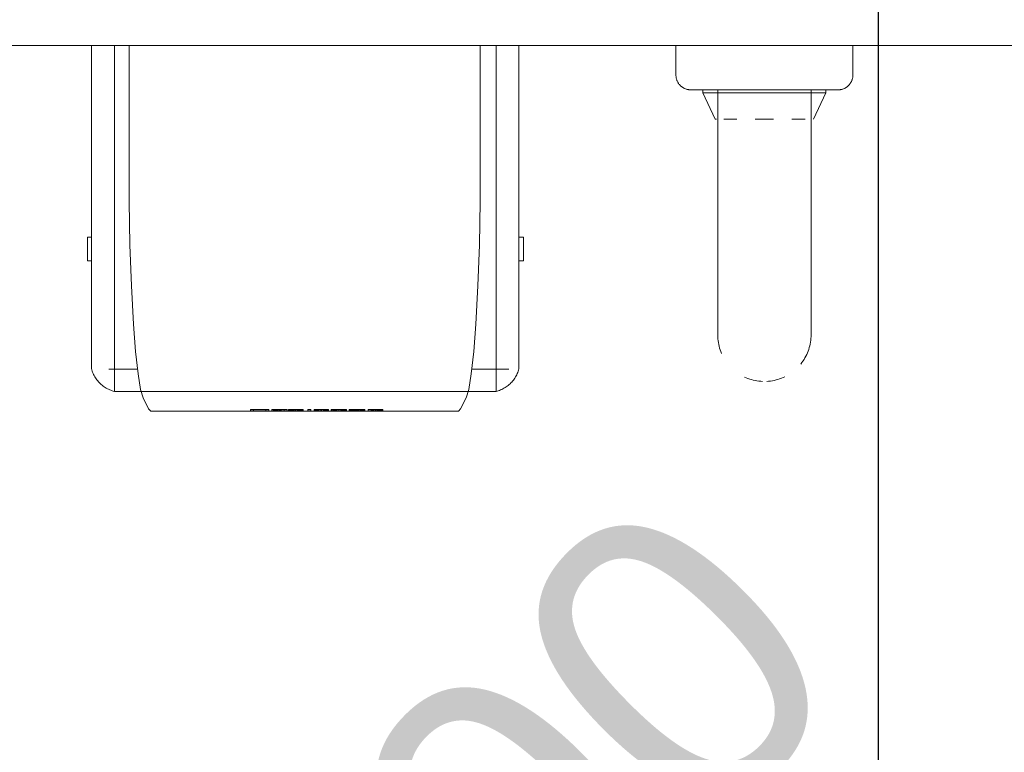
# Model space of a CAD drawing. Header units: millimetres. Extents: x 567 to 934, y -1 to 364.
# Tile 293 of 656: x 670.286 to 670.954, y 214.514 to 215.011. Entities that reach past the tile are written whole.
import ezdxf

# ---------------------------------------------------------------- set-up
doc = ezdxf.new("R2010")
doc.units = ezdxf.units.MM
doc.header["$MEASUREMENT"] = 0
doc.linetypes.add('NULL', pattern=[0])
doc.layers.add('ARQ FINA', color=8, linetype='Continuous')
for name, color, linetype, lineweight in [('CV-Condutos', 14, 'Continuous', 25), ('G-IMPT', 8, 'Continuous', 13), ('TQ-Textos conduto', 7, 'Continuous', 9)]:
    doc.layers.add(name, color=color, linetype=linetype, lineweight=lineweight)
doc.styles.add('Arial', font='arial.ttf')

msp = doc.modelspace()

# ---------------------------------------------------------------- linework, layer by layer
at = {"layer": 'ARQ FINA', "lineweight": 5}
for p, q in [((669.27142, 214.99318), (671.56142, 214.99318)), ((670.33491, 214.8894), (670.33491, 214.99318)), ((670.35053, 214.99318), (670.35053, 214.8894)), ((670.60937, 214.8894), (670.60937, 214.99318)), ((670.62491, 214.99318), (670.62491, 214.8894)), ((670.73142, 214.99318), (670.73142, 214.97318)), ((670.85142, 214.97318), (670.85142, 214.99318)), ((670.74973, 214.96318), (670.74973, 214.96119)), ((670.74973, 214.96318), (670.74973, 214.96119)), ((670.74973, 214.96119), (670.75812, 214.94318)), ((670.83312, 214.96119), (670.74973, 214.96119)), ((670.75972, 214.96318), (670.75972, 214.90318)), ((670.82312, 214.90318), (670.82312, 214.96318)), ((670.82472, 214.94318), (670.83312, 214.96119)), ((670.83312, 214.96119), (670.83312, 214.96318)), ((670.83312, 214.96119), (670.83312, 214.96318)), ((670.75889, 214.94318), (670.75812, 214.94318)), ((670.77272, 214.94318), (670.76387, 214.94318)), ((670.79767, 214.94318), (670.78517, 214.94318)), ((670.81897, 214.94318), (670.81013, 214.94318)), ((670.33491, 214.8894), (670.33491, 214.78042)), ((670.35053, 214.76488), (670.35053, 214.8894)), ((670.60937, 214.8894), (670.60937, 214.76488)), ((670.62491, 214.78013), (670.62491, 214.8894)), ((670.33491, 214.86324), (670.33213, 214.86324)), ((670.33213, 214.86324), (670.33213, 214.84724)), ((670.33213, 214.86324), (670.33213, 214.84724)), ((670.62796, 214.86324), (670.62491, 214.86324)), ((670.62796, 214.84724), (670.62796, 214.86324)), ((670.62796, 214.84724), (670.62796, 214.86324)), ((670.33213, 214.84724), (670.33491, 214.84724)), ((670.62491, 214.84724), (670.62796, 214.84724)), ((670.33491, 214.78042), (670.33491, 214.77428)), ((670.62491, 214.77399), (670.62491, 214.78013)), ((670.34663, 214.7738), (670.36621, 214.7738)), ((670.59287, 214.7738), (670.61796, 214.7738)), ((670.35053, 214.75866), (670.35053, 214.76488)), ((670.60937, 214.76488), (670.60937, 214.75866)), ((670.35053, 214.75866), (670.60937, 214.75866)), ((670.37491, 214.74529), (670.58417, 214.74529))]:
    msp.add_line(p, q, dxfattribs=at)
for points in [[(670.36058, 214.99318), (670.36043, 214.9403), (670.36058, 214.88742)], [(670.59851, 214.88742), (670.59866, 214.9403), (670.59851, 214.99318)], [(670.74142, 214.96318), (670.74102, 214.96319), (670.74062, 214.96321), (670.74022, 214.96325), (670.73983, 214.96331), (670.73944, 214.96338), (670.73905, 214.96347), (670.73866, 214.96357), (670.73828, 214.96369), (670.7379, 214.96382), (670.73753, 214.96397), (670.73716, 214.96413), (670.7368, 214.96431), (670.73645, 214.9645), (670.73611, 214.96471), (670.73578, 214.96493), (670.73545, 214.96516), (670.73513, 214.9654), (670.73483, 214.96566), (670.73453, 214.96593), (670.73425, 214.96621), (670.73398, 214.96651), (670.73371, 214.96681), (670.73347, 214.96712), (670.73323, 214.96744), (670.73301, 214.96778), (670.7328, 214.96812), (670.7326, 214.96847), (670.73242, 214.96882), (670.73225, 214.96919), (670.7321, 214.96956), (670.73196, 214.96993), (670.73184, 214.97031), (670.73173, 214.9707), (670.73164, 214.97109), (670.73157, 214.97148), (670.73151, 214.97188), (670.73146, 214.97227), (670.73143, 214.97267), (670.73142, 214.97307), (670.73142, 214.97318)], [(670.74022, 214.96325), (670.73983, 214.96331), (670.73944, 214.96338), (670.73905, 214.96347), (670.73866, 214.96357), (670.73828, 214.96369), (670.7379, 214.96382), (670.73753, 214.96397), (670.73716, 214.96413), (670.7368, 214.96431), (670.73645, 214.9645), (670.73611, 214.96471), (670.73578, 214.96493), (670.73545, 214.96516), (670.73513, 214.9654), (670.73483, 214.96566), (670.73453, 214.96593), (670.73425, 214.96621), (670.73398, 214.96651), (670.73371, 214.96681), (670.73347, 214.96712), (670.73323, 214.96744), (670.73301, 214.96778), (670.7328, 214.96812), (670.7326, 214.96847), (670.73242, 214.96882), (670.73225, 214.96919), (670.7321, 214.96956), (670.73196, 214.96993), (670.73184, 214.97031), (670.73173, 214.9707), (670.73164, 214.97109), (670.73157, 214.97148), (670.73151, 214.97188), (670.73146, 214.97227)], [(670.85142, 214.97318), (670.85141, 214.97278), (670.85139, 214.97238), (670.85135, 214.97198), (670.85129, 214.97159), (670.85122, 214.97119), (670.85114, 214.9708), (670.85103, 214.97042), (670.85091, 214.97003), (670.85078, 214.96966), (670.85063, 214.96929), (670.85047, 214.96892), (670.85029, 214.96856), (670.8501, 214.96821), (670.84989, 214.96787), (670.84968, 214.96753), (670.84944, 214.96721), (670.8492, 214.96689), (670.84894, 214.96659), (670.84867, 214.96629), (670.84839, 214.96601), (670.8481, 214.96573), (670.84779, 214.96547), (670.84748, 214.96522), (670.84716, 214.96499), (670.84683, 214.96476), (670.84648, 214.96456), (670.84614, 214.96436), (670.84578, 214.96418), (670.84542, 214.96401), (670.84505, 214.96386), (670.84467, 214.96372), (670.84429, 214.9636), (670.8439, 214.96349), (670.84351, 214.9634), (670.84312, 214.96333), (670.84273, 214.96327), (670.84233, 214.96322), (670.84193, 214.96319), (670.84153, 214.96318), (670.84142, 214.96318)], [(670.85139, 214.97238), (670.85135, 214.97198), (670.85129, 214.97159), (670.85122, 214.97119), (670.85114, 214.9708), (670.85103, 214.97042), (670.85091, 214.97003), (670.85078, 214.96966), (670.85063, 214.96929), (670.85047, 214.96892), (670.85029, 214.96856), (670.8501, 214.96821), (670.84989, 214.96787), (670.84968, 214.96753), (670.84944, 214.96721), (670.8492, 214.96689), (670.84894, 214.96659), (670.84867, 214.96629), (670.84839, 214.96601), (670.8481, 214.96573), (670.84779, 214.96547), (670.84748, 214.96522), (670.84716, 214.96499), (670.84683, 214.96476), (670.84648, 214.96456), (670.84614, 214.96436), (670.84578, 214.96418), (670.84542, 214.96401), (670.84505, 214.96386), (670.84467, 214.96372), (670.84429, 214.9636), (670.8439, 214.96349), (670.84351, 214.9634), (670.84312, 214.96333), (670.84273, 214.96327)], [(670.75077, 214.96318), (670.74964, 214.96318), (670.74858, 214.96318), (670.74758, 214.96318), (670.74665, 214.96318), (670.7458, 214.96318), (670.74502, 214.96318), (670.74431, 214.96318), (670.74368, 214.96318), (670.74312, 214.96318), (670.74264, 214.96318), (670.74224, 214.96318), (670.74192, 214.96318), (670.74168, 214.96318), (670.74152, 214.96318), (670.74143, 214.96318), (670.74142, 214.96318)], [(670.74142, 214.96318), (670.74146, 214.96318), (670.74158, 214.96318), (670.74178, 214.96318), (670.74206, 214.96318), (670.74242, 214.96318), (670.74286, 214.96318), (670.74337, 214.96318), (670.74396, 214.96318), (670.74463, 214.96318), (670.74537, 214.96318), (670.74618, 214.96318), (670.74707, 214.96318), (670.74803, 214.96318), (670.74906, 214.96318), (670.75016, 214.96318), (670.75132, 214.96318), (670.75254, 214.96318), (670.75383, 214.96318), (670.75518, 214.96318), (670.75659, 214.96318), (670.75805, 214.96318), (670.75956, 214.96318), (670.76113, 214.96318), (670.76275, 214.96318), (670.76441, 214.96318), (670.76611, 214.96318), (670.76786, 214.96318), (670.76964, 214.96318), (670.77146, 214.96318), (670.7733, 214.96318), (670.77518, 214.96318), (670.77709, 214.96318), (670.77901, 214.96318), (670.78096, 214.96318), (670.78292, 214.96318), (670.7849, 214.96318), (670.78689, 214.96318), (670.78888, 214.96318), (670.79088, 214.96318), (670.79288, 214.96318), (670.79488, 214.96318), (670.79687, 214.96318), (670.79885, 214.96318), (670.80083, 214.96318), (670.80278, 214.96318), (670.80472, 214.96318), (670.80664, 214.96318), (670.80853, 214.96318), (670.81039, 214.96318), (670.81223, 214.96318), (670.81403, 214.96318), (670.8158, 214.96318), (670.81752, 214.96318), (670.81921, 214.96318), (670.82085, 214.96318), (670.82244, 214.96318), (670.82398, 214.96318), (670.82547, 214.96318), (670.82691, 214.96318), (670.82829, 214.96318), (670.82961, 214.96318), (670.83087, 214.96318), (670.83207, 214.96318), (670.8332, 214.96318), (670.83427, 214.96318), (670.83526, 214.96318), (670.83619, 214.96318), (670.83704, 214.96318), (670.83783, 214.96318), (670.83853, 214.96318), (670.83917, 214.96318), (670.83972, 214.96318), (670.8402, 214.96318), (670.8406, 214.96318), (670.84092, 214.96318), (670.84116, 214.96318), (670.84133, 214.96318), (670.84141, 214.96318), (670.84142, 214.96318)], [(670.74618, 214.96318), (670.74707, 214.96318), (670.74803, 214.96318), (670.74906, 214.96318), (670.75016, 214.96318), (670.75132, 214.96318)], [(670.75077, 214.96318), (670.74964, 214.96318), (670.74858, 214.96318), (670.74758, 214.96318), (670.74665, 214.96318)], [(670.84142, 214.96318), (670.84138, 214.96318), (670.84126, 214.96318), (670.84106, 214.96318), (670.84078, 214.96318), (670.84043, 214.96318), (670.83999, 214.96318), (670.83947, 214.96318), (670.83888, 214.96318), (670.83822, 214.96318), (670.83748, 214.96318), (670.83666, 214.96318), (670.83577, 214.96318), (670.83481, 214.96318), (670.83378, 214.96318), (670.83269, 214.96318), (670.83153, 214.96318)], [(670.83666, 214.96318), (670.83577, 214.96318), (670.83481, 214.96318), (670.83378, 214.96318), (670.83269, 214.96318), (670.83153, 214.96318)], [(670.83207, 214.96318), (670.8332, 214.96318), (670.83427, 214.96318), (670.83526, 214.96318), (670.83619, 214.96318)], [(670.75972, 214.90318), (670.75972, 214.89894), (670.75972, 214.8947), (670.75972, 214.89048), (670.75972, 214.88628), (670.75972, 214.88211), (670.75972, 214.87797), (670.75972, 214.87387), (670.75972, 214.86981), (670.75972, 214.86582), (670.75972, 214.86188), (670.75972, 214.858), (670.75972, 214.8542), (670.75972, 214.85048), (670.75972, 214.84684), (670.75972, 214.84329), (670.75972, 214.83984), (670.75972, 214.83649), (670.75972, 214.83324), (670.75972, 214.83011), (670.75972, 214.82709), (670.75972, 214.8242), (670.75972, 214.82143), (670.75972, 214.81879), (670.75972, 214.81629), (670.75972, 214.81393), (670.75972, 214.81171), (670.75972, 214.80963), (670.75972, 214.80771), (670.75972, 214.80594), (670.75972, 214.80432), (670.75972, 214.80286), (670.75972, 214.80157), (670.75972, 214.80043), (670.75972, 214.79946), (670.75972, 214.79866), (670.75972, 214.79802), (670.75972, 214.79755), (670.75972, 214.79725), (670.75972, 214.79712), (670.75972, 214.79711)], [(670.75972, 214.84949), (670.75972, 214.85319), (670.75972, 214.85697), (670.75972, 214.86082), (670.75972, 214.86475), (670.75972, 214.86873), (670.75972, 214.87277), (670.75972, 214.87686), (670.75972, 214.88099), (670.75972, 214.88515), (670.75972, 214.88935), (670.75972, 214.89356), (670.75972, 214.89779), (670.75972, 214.90203)], [(670.82312, 214.79711), (670.82312, 214.7972), (670.82312, 214.79745), (670.82312, 214.79788), (670.82312, 214.79847), (670.82312, 214.79923), (670.82312, 214.80015), (670.82312, 214.80124), (670.82312, 214.8025), (670.82312, 214.80391), (670.82312, 214.80549), (670.82312, 214.80722), (670.82312, 214.8091), (670.82312, 214.81113), (670.82312, 214.81331), (670.82312, 214.81564), (670.82312, 214.8181), (670.82312, 214.82071), (670.82312, 214.82344), (670.82312, 214.8263), (670.82312, 214.82928), (670.82312, 214.83238), (670.82312, 214.8356), (670.82312, 214.83892), (670.82312, 214.84235), (670.82312, 214.84587), (670.82312, 214.84949), (670.82312, 214.85319), (670.82312, 214.85697), (670.82312, 214.86082), (670.82312, 214.86475), (670.82312, 214.86873), (670.82312, 214.87277), (670.82312, 214.87686), (670.82312, 214.88099), (670.82312, 214.88515), (670.82312, 214.88935), (670.82312, 214.89356), (670.82312, 214.89779), (670.82312, 214.90203), (670.82312, 214.90318)], [(670.82312, 214.90318), (670.82312, 214.89894), (670.82312, 214.8947), (670.82312, 214.89048), (670.82312, 214.88628), (670.82312, 214.88211), (670.82312, 214.87797), (670.82312, 214.87387), (670.82312, 214.86981), (670.82312, 214.86582), (670.82312, 214.86188), (670.82312, 214.858), (670.82312, 214.8542), (670.82312, 214.85048), (670.82312, 214.84684), (670.82312, 214.84329), (670.82312, 214.83984), (670.82312, 214.83649), (670.82312, 214.83324), (670.82312, 214.83011), (670.82312, 214.82709), (670.82312, 214.8242), (670.82312, 214.82143), (670.82312, 214.81879), (670.82312, 214.81629), (670.82312, 214.81393), (670.82312, 214.81171), (670.82312, 214.80963), (670.82312, 214.80771), (670.82312, 214.80594), (670.82312, 214.80432), (670.82312, 214.80286), (670.82312, 214.80157), (670.82312, 214.80043), (670.82312, 214.79946), (670.82312, 214.79866), (670.82312, 214.79802), (670.82312, 214.79755), (670.82312, 214.79725), (670.82312, 214.79712), (670.82312, 214.79711)], [(670.36058, 214.88742), (670.36102, 214.85816), (670.362, 214.83015), (670.36342, 214.80434)], [(670.59566, 214.80434), (670.59708, 214.83015), (670.59806, 214.85816), (670.59851, 214.88742)], [(670.75972, 214.79711), (670.75972, 214.7972), (670.75972, 214.79745), (670.75972, 214.79788), (670.75972, 214.79847), (670.75972, 214.79923), (670.75972, 214.80015), (670.75972, 214.80124), (670.75972, 214.8025), (670.75972, 214.80391), (670.75972, 214.80549), (670.75972, 214.80722), (670.75972, 214.8091), (670.75972, 214.81113), (670.75972, 214.81331), (670.75972, 214.81564), (670.75972, 214.8181), (670.75972, 214.82071), (670.75972, 214.82344)], [(670.36342, 214.80434), (670.36489, 214.78564), (670.36656, 214.77065), (670.36827, 214.76007), (670.3699, 214.75435)], [(670.58919, 214.75435), (670.59081, 214.76007), (670.59252, 214.77065), (670.59419, 214.78564), (670.59566, 214.80434)], [(670.76236, 214.78445), (670.76188, 214.78563), (670.76144, 214.78682), (670.76105, 214.78802), (670.76071, 214.78925), (670.76042, 214.79048), (670.76018, 214.79173), (670.75999, 214.79298), (670.75985, 214.79424), (670.75976, 214.7955), (670.75972, 214.79677), (670.75972, 214.79711)], [(670.82312, 214.79711), (670.8231, 214.79585), (670.82302, 214.79458), (670.82289, 214.79332), (670.82272, 214.79206), (670.82249, 214.79082), (670.82221, 214.78958), (670.82189, 214.78835), (670.82151, 214.78714), (670.82109, 214.78595), (670.82062, 214.78477), (670.8201, 214.78361), (670.81954, 214.78248), (670.81893, 214.78136), (670.81828, 214.78028), (670.81759, 214.77921), (670.81685, 214.77818), (670.81607, 214.77718)], [(670.35053, 214.75866), (670.3497, 214.75888), (670.34889, 214.75913), (670.34808, 214.75942), (670.34729, 214.75974), (670.34651, 214.76009), (670.34574, 214.76047), (670.345, 214.76088), (670.34426, 214.76132), (670.34355, 214.76179), (670.34285, 214.76229), (670.34218, 214.76282), (670.34153, 214.76337), (670.3409, 214.76395), (670.34029, 214.76455), (670.33971, 214.76518), (670.33915, 214.76583), (670.33862, 214.7665), (670.33812, 214.76719), (670.33765, 214.7679), (670.3372, 214.76863), (670.33679, 214.76938), (670.3364, 214.77014), (670.33605, 214.77092), (670.33572, 214.77171), (670.33543, 214.77251), (670.33517, 214.77332), (670.33494, 214.77415), (670.33491, 214.77427)], [(670.62491, 214.77398), (670.62468, 214.77316), (670.62441, 214.77234), (670.62411, 214.77154), (670.62378, 214.77075), (670.62342, 214.76998), (670.62303, 214.76922), (670.62261, 214.76848), (670.62216, 214.76775), (670.62168, 214.76704), (670.62117, 214.76636), (670.62063, 214.76569), (670.62007, 214.76505), (670.61949, 214.76442), (670.61887, 214.76383), (670.61824, 214.76325), (670.61758, 214.76271), (670.6169, 214.76219), (670.61621, 214.76169), (670.61549, 214.76123), (670.61475, 214.76079), (670.614, 214.76039), (670.61323, 214.76001), (670.61245, 214.75967), (670.61165, 214.75936), (670.61085, 214.75908), (670.61003, 214.75883), (670.60937, 214.75866)], [(670.79015, 214.76544), (670.78889, 214.76552), (670.78763, 214.76564), (670.78637, 214.76582), (670.78512, 214.76605), (670.78389, 214.76632), (670.78266, 214.76665), (670.78145, 214.76702), (670.78025, 214.76745), (670.77908, 214.76792), (670.77792, 214.76843)], [(670.80523, 214.76858), (670.80408, 214.76805), (670.80291, 214.76757), (670.80172, 214.76713), (670.80051, 214.76674), (670.79929, 214.76641), (670.79805, 214.76612), (670.79681, 214.76587), (670.79556, 214.76568), (670.7943, 214.76554), (670.79303, 214.76545)], [(670.3699, 214.75435), (670.37372, 214.7469), (670.37501, 214.74551)], [(670.58408, 214.74551), (670.58536, 214.7469), (670.58919, 214.75435)]]:
    msp.add_lwpolyline(points, dxfattribs=at)
at = {"layer": 'CV-Condutos'}
msp.add_line((670.86871, 212.34678), (670.86871, 215.16704), dxfattribs=at)
at = {"layer": 'G-IMPT', "lineweight": 5}
for p, q in [((670.44272, 214.7454), (670.44272, 214.74647)), ((670.44272, 214.7454), (670.44272, 214.74647)), ((670.44473, 214.74647), (670.44272, 214.74647)), ((670.44272, 214.74647), (670.44473, 214.74647)), ((670.44272, 214.7454), (670.44473, 214.7454)), ((670.44272, 214.7454), (670.44473, 214.7454)), ((670.44473, 214.7454), (670.44473, 214.74647)), ((670.44473, 214.7454), (670.44473, 214.74647)), ((670.44473, 214.7454), (670.44473, 214.74647)), ((670.44473, 214.7454), (670.44473, 214.74647)), ((670.45327, 214.74647), (670.44473, 214.74647)), ((670.45327, 214.74647), (670.44473, 214.74647)), ((670.44473, 214.7454), (670.45327, 214.7454)), ((670.44473, 214.7454), (670.45327, 214.7454)), ((670.45327, 214.7454), (670.45327, 214.74647)), ((670.45327, 214.7454), (670.45327, 214.74647)), ((670.45327, 214.7454), (670.45327, 214.74647)), ((670.45327, 214.7454), (670.45327, 214.74647)), ((670.45527, 214.74647), (670.45327, 214.74647)), ((670.45527, 214.74647), (670.45327, 214.74647)), ((670.45327, 214.7454), (670.45527, 214.7454)), ((670.45527, 214.7454), (670.45327, 214.7454)), ((670.45527, 214.7454), (670.45527, 214.74647)), ((670.45527, 214.7454), (670.45527, 214.74647)), ((670.45728, 214.7454), (670.45728, 214.74647)), ((670.46155, 214.74647), (670.45728, 214.74647)), ((670.45728, 214.74647), (670.4594, 214.74647)), ((670.4594, 214.7454), (670.45728, 214.7454)), ((670.45728, 214.7454), (670.46155, 214.7454)), ((670.45829, 214.7454), (670.45829, 214.74647)), ((670.45931, 214.74647), (670.45829, 214.74647)), ((670.45854, 214.74647), (670.45829, 214.74647)), ((670.45829, 214.7454), (670.45854, 214.7454)), ((670.45829, 214.7454), (670.45931, 214.7454)), ((670.45977, 214.74647), (670.45854, 214.74647)), ((670.45854, 214.7454), (670.45854, 214.74647)), ((670.45854, 214.7454), (670.45977, 214.7454)), ((670.46026, 214.74647), (670.45931, 214.74647)), ((670.45931, 214.7454), (670.45931, 214.74647)), ((670.45931, 214.7454), (670.46026, 214.7454)), ((670.46166, 214.74647), (670.4594, 214.74647)), ((670.4594, 214.7454), (670.4594, 214.74647)), ((670.46166, 214.7454), (670.4594, 214.7454)), ((670.46133, 214.74647), (670.45977, 214.74647)), ((670.45977, 214.7454), (670.45977, 214.74647)), ((670.45977, 214.7454), (670.46133, 214.7454)), ((670.46084, 214.74647), (670.46026, 214.74647)), ((670.46026, 214.7454), (670.46026, 214.74647)), ((670.46026, 214.7454), (670.46084, 214.7454)), ((670.46084, 214.74647), (670.46139, 214.74647)), ((670.46084, 214.7454), (670.46084, 214.74647)), ((670.46084, 214.7454), (670.46139, 214.7454)), ((670.46249, 214.74647), (670.46133, 214.74647)), ((670.46133, 214.7454), (670.46133, 214.74647)), ((670.46249, 214.7454), (670.46133, 214.7454)), ((670.46139, 214.74647), (670.46155, 214.74647)), ((670.46139, 214.7454), (670.46139, 214.74647)), ((670.46155, 214.7454), (670.46139, 214.7454)), ((670.46155, 214.7454), (670.46155, 214.74647)), ((670.46245, 214.74647), (670.46166, 214.74647)), ((670.46166, 214.7454), (670.46166, 214.74647)), ((670.46166, 214.7454), (670.46245, 214.7454)), ((670.46245, 214.74647), (670.46324, 214.74647)), ((670.46245, 214.7454), (670.46245, 214.74647)), ((670.46324, 214.7454), (670.46245, 214.7454)), ((670.46249, 214.74647), (670.46356, 214.74647)), ((670.46249, 214.7454), (670.46249, 214.74647)), ((670.46249, 214.7454), (670.46356, 214.7454)), ((670.46324, 214.74647), (670.46557, 214.74647)), ((670.46324, 214.7454), (670.46324, 214.74647)), ((670.46324, 214.7454), (670.46557, 214.7454)), ((670.46356, 214.74647), (670.46767, 214.74647)), ((670.46356, 214.7454), (670.46356, 214.74647)), ((670.46356, 214.7454), (670.46767, 214.7454)), ((670.46767, 214.74647), (670.46557, 214.74647)), ((670.46557, 214.7454), (670.46557, 214.74647)), ((670.46767, 214.7454), (670.46557, 214.7454)), ((670.46767, 214.7454), (670.46767, 214.74647)), ((670.46858, 214.7454), (670.46858, 214.74647)), ((670.4689, 214.74647), (670.46858, 214.74647)), ((670.46858, 214.74647), (670.46915, 214.74647)), ((670.46915, 214.7454), (670.46858, 214.7454)), ((670.46858, 214.7454), (670.4689, 214.7454)), ((670.46883, 214.7454), (670.46883, 214.74647)), ((670.46911, 214.74647), (670.46883, 214.74647)), ((670.47084, 214.74647), (670.46883, 214.74647)), ((670.47084, 214.7454), (670.46883, 214.7454)), ((670.46883, 214.7454), (670.46911, 214.7454)), ((670.46986, 214.74647), (670.4689, 214.74647)), ((670.4689, 214.7454), (670.4689, 214.74647)), ((670.4689, 214.7454), (670.46986, 214.7454)), ((670.47006, 214.74647), (670.46911, 214.74647)), ((670.46911, 214.7454), (670.46911, 214.74647)), ((670.46911, 214.7454), (670.47006, 214.7454)), ((670.46915, 214.74647), (670.46985, 214.74647)), ((670.46915, 214.7454), (670.46915, 214.74647)), ((670.46985, 214.7454), (670.46915, 214.7454)), ((670.46985, 214.74647), (670.47081, 214.74647)), ((670.46985, 214.7454), (670.46985, 214.74647)), ((670.47081, 214.7454), (670.46985, 214.7454)), ((670.4714, 214.74647), (670.46986, 214.74647)), ((670.46986, 214.7454), (670.46986, 214.74647)), ((670.46986, 214.7454), (670.4714, 214.7454)), ((670.47153, 214.74647), (670.47006, 214.74647)), ((670.47006, 214.7454), (670.47006, 214.74647)), ((670.47006, 214.7454), (670.47153, 214.7454)), ((670.47059, 214.7454), (670.47059, 214.74647)), ((670.4708, 214.74647), (670.47059, 214.74647)), ((670.47059, 214.74647), (670.4708, 214.74647)), ((670.4708, 214.7454), (670.47059, 214.7454)), ((670.4708, 214.7454), (670.47059, 214.7454)), ((670.47144, 214.74647), (670.4708, 214.74647)), ((670.4708, 214.74647), (670.47145, 214.74647)), ((670.4708, 214.7454), (670.4708, 214.74647)), ((670.4708, 214.7454), (670.4708, 214.74647)), ((670.47145, 214.7454), (670.4708, 214.7454)), ((670.4708, 214.7454), (670.47144, 214.7454)), ((670.47081, 214.74647), (670.472, 214.74647)), ((670.47081, 214.7454), (670.47081, 214.74647)), ((670.47081, 214.7454), (670.472, 214.7454)), ((670.47149, 214.74647), (670.47084, 214.74647)), ((670.47084, 214.7454), (670.47084, 214.74647)), ((670.47084, 214.7454), (670.47149, 214.7454)), ((670.47347, 214.74647), (670.4714, 214.74647)), ((670.4714, 214.7454), (670.4714, 214.74647)), ((670.4714, 214.7454), (670.47347, 214.7454)), ((670.47241, 214.74647), (670.47144, 214.74647)), ((670.47144, 214.7454), (670.47144, 214.74647)), ((670.47144, 214.7454), (670.47241, 214.7454)), ((670.47145, 214.74647), (670.47242, 214.74647)), ((670.47145, 214.7454), (670.47145, 214.74647)), ((670.47145, 214.7454), (670.47242, 214.7454)), ((670.47149, 214.74647), (670.47344, 214.74647)), ((670.47149, 214.7454), (670.47149, 214.74647)), ((670.47149, 214.7454), (670.47344, 214.7454)), ((670.47153, 214.74647), (670.4734, 214.74647)), ((670.47153, 214.7454), (670.47153, 214.74647)), ((670.47153, 214.7454), (670.4734, 214.7454)), ((670.472, 214.74647), (670.47337, 214.74647)), ((670.472, 214.7454), (670.472, 214.74647)), ((670.472, 214.7454), (670.47337, 214.7454)), ((670.47241, 214.74647), (670.47359, 214.74647)), ((670.47241, 214.7454), (670.47241, 214.74647)), ((670.47241, 214.7454), (670.47359, 214.7454)), ((670.47242, 214.74647), (670.47356, 214.74647)), ((670.47242, 214.7454), (670.47242, 214.74647)), ((670.47242, 214.7454), (670.47356, 214.7454)), ((670.47517, 214.74647), (670.47337, 214.74647)), ((670.47337, 214.7454), (670.47337, 214.74647)), ((670.47517, 214.7454), (670.47337, 214.7454)), ((670.4734, 214.74647), (670.475, 214.74647)), ((670.4734, 214.7454), (670.4734, 214.74647)), ((670.4734, 214.7454), (670.475, 214.7454)), ((670.47344, 214.74647), (670.47549, 214.74647)), ((670.47344, 214.7454), (670.47344, 214.74647)), ((670.47344, 214.7454), (670.47549, 214.7454)), ((670.47347, 214.74647), (670.4752, 214.74647)), ((670.47347, 214.7454), (670.47347, 214.74647)), ((670.47347, 214.7454), (670.4752, 214.7454)), ((670.47356, 214.74647), (670.47473, 214.74647)), ((670.47356, 214.7454), (670.47356, 214.74647)), ((670.47356, 214.7454), (670.47473, 214.7454)), ((670.47359, 214.74647), (670.47477, 214.74647)), ((670.47359, 214.7454), (670.47359, 214.74647)), ((670.47359, 214.7454), (670.47477, 214.7454)), ((670.47572, 214.74647), (670.47473, 214.74647)), ((670.47473, 214.7454), (670.47473, 214.74647)), ((670.47473, 214.7454), (670.47572, 214.7454)), ((670.47477, 214.74647), (670.47574, 214.74647)), ((670.47477, 214.7454), (670.47477, 214.74647)), ((670.47574, 214.7454), (670.47477, 214.7454)), ((670.475, 214.74647), (670.47633, 214.74647)), ((670.475, 214.7454), (670.475, 214.74647)), ((670.475, 214.7454), (670.47633, 214.7454)), ((670.47661, 214.74647), (670.47517, 214.74647)), ((670.47517, 214.7454), (670.47517, 214.74647)), ((670.47517, 214.7454), (670.47661, 214.7454)), ((670.4752, 214.74647), (670.47661, 214.74647)), ((670.4752, 214.7454), (670.4752, 214.74647)), ((670.47661, 214.7454), (670.4752, 214.7454)), ((670.47549, 214.74647), (670.47647, 214.74647)), ((670.47549, 214.7454), (670.47549, 214.74647)), ((670.47549, 214.7454), (670.47647, 214.7454)), ((670.47639, 214.74647), (670.47572, 214.74647)), ((670.47572, 214.7454), (670.47572, 214.74647)), ((670.47639, 214.7454), (670.47572, 214.7454)), ((670.47639, 214.74647), (670.47574, 214.74647)), ((670.47574, 214.7454), (670.47574, 214.74647)), ((670.47639, 214.7454), (670.47574, 214.7454)), ((670.47633, 214.74647), (670.47736, 214.74647)), ((670.47633, 214.7454), (670.47633, 214.74647)), ((670.47633, 214.7454), (670.47736, 214.7454)), ((670.47639, 214.74647), (670.47661, 214.74647)), ((670.47639, 214.74647), (670.47661, 214.74647)), ((670.47639, 214.7454), (670.47639, 214.74647)), ((670.47639, 214.7454), (670.47639, 214.74647)), ((670.47639, 214.7454), (670.47661, 214.7454)), ((670.47661, 214.7454), (670.47639, 214.7454)), ((670.47647, 214.74647), (670.47661, 214.74647)), ((670.47647, 214.7454), (670.47647, 214.74647)), ((670.47661, 214.7454), (670.47647, 214.7454)), ((670.47661, 214.7454), (670.47661, 214.74647)), ((670.47661, 214.7454), (670.47661, 214.74647)), ((670.47661, 214.7454), (670.47661, 214.74647)), ((670.47661, 214.7454), (670.47661, 214.74647)), ((670.47862, 214.74647), (670.47661, 214.74647)), ((670.47661, 214.7454), (670.47862, 214.7454)), ((670.47736, 214.74647), (670.47807, 214.74647)), ((670.47736, 214.7454), (670.47736, 214.74647)), ((670.47736, 214.7454), (670.47807, 214.7454)), ((670.47807, 214.74647), (670.47848, 214.74647)), ((670.47807, 214.7454), (670.47807, 214.74647)), ((670.47848, 214.7454), (670.47807, 214.7454)), ((670.47848, 214.74647), (670.47862, 214.74647)), ((670.47848, 214.7454), (670.47848, 214.74647)), ((670.47862, 214.7454), (670.47848, 214.7454)), ((670.47862, 214.7454), (670.47862, 214.74647)), ((670.47862, 214.7454), (670.47862, 214.74647)), ((670.48163, 214.7454), (670.48163, 214.74647)), ((670.48163, 214.7454), (670.48163, 214.74647)), ((670.48163, 214.7454), (670.48163, 214.74647)), ((670.48163, 214.7454), (670.48163, 214.74647)), ((670.48364, 214.74647), (670.48163, 214.74647)), ((670.48364, 214.74647), (670.48163, 214.74647)), ((670.48364, 214.74647), (670.48163, 214.74647)), ((670.48364, 214.74647), (670.48163, 214.74647)), ((670.48163, 214.7454), (670.48364, 214.7454)), ((670.48163, 214.7454), (670.48364, 214.7454)), ((670.48163, 214.7454), (670.48364, 214.7454)), ((670.48163, 214.7454), (670.48364, 214.7454)), ((670.48364, 214.7454), (670.48364, 214.74647)), ((670.48364, 214.7454), (670.48364, 214.74647)), ((670.48364, 214.7454), (670.48364, 214.74647)), ((670.48364, 214.7454), (670.48364, 214.74647)), ((670.4859, 214.7454), (670.4859, 214.74647)), ((670.48645, 214.74647), (670.4859, 214.74647)), ((670.4859, 214.74647), (670.4879, 214.74647)), ((670.4879, 214.7454), (670.4859, 214.7454)), ((670.4859, 214.7454), (670.48645, 214.7454)), ((670.48615, 214.7454), (670.48615, 214.74647)), ((670.4866, 214.74647), (670.48615, 214.74647)), ((670.48615, 214.74647), (670.48651, 214.74647)), ((670.48615, 214.7454), (670.48651, 214.7454)), ((670.48615, 214.7454), (670.4866, 214.7454)), ((670.48743, 214.74647), (670.48645, 214.74647)), ((670.48645, 214.7454), (670.48645, 214.74647)), ((670.48645, 214.7454), (670.48743, 214.7454)), ((670.48651, 214.74647), (670.48749, 214.74647)), ((670.48651, 214.7454), (670.48651, 214.74647)), ((670.48651, 214.7454), (670.48749, 214.7454)), ((670.48792, 214.74647), (670.4866, 214.74647)), ((670.4866, 214.7454), (670.4866, 214.74647)), ((670.4866, 214.7454), (670.48792, 214.7454)), ((670.48891, 214.74647), (670.48743, 214.74647)), ((670.48743, 214.7454), (670.48743, 214.74647)), ((670.48743, 214.7454), (670.48891, 214.7454)), ((670.48749, 214.74647), (670.48877, 214.74647)), ((670.48749, 214.7454), (670.48749, 214.74647)), ((670.48877, 214.7454), (670.48749, 214.7454)), ((670.4879, 214.74647), (670.48822, 214.74647)), ((670.4879, 214.7454), (670.4879, 214.74647)), ((670.4879, 214.7454), (670.48822, 214.7454)), ((670.49094, 214.74647), (670.48792, 214.74647)), ((670.48792, 214.7454), (670.48792, 214.74647)), ((670.48792, 214.7454), (670.49094, 214.7454)), ((670.48816, 214.7454), (670.48816, 214.74647)), ((670.48839, 214.74647), (670.48816, 214.74647)), ((670.48816, 214.74647), (670.48873, 214.74647)), ((670.48816, 214.7454), (670.48873, 214.7454)), ((670.48816, 214.7454), (670.48839, 214.7454)), ((670.48883, 214.74647), (670.48822, 214.74647)), ((670.48822, 214.7454), (670.48822, 214.74647)), ((670.48822, 214.7454), (670.48883, 214.7454)), ((670.48914, 214.74647), (670.48839, 214.74647)), ((670.48839, 214.7454), (670.48839, 214.74647)), ((670.48839, 214.7454), (670.48914, 214.7454)), ((670.48873, 214.74647), (670.49065, 214.74647)), ((670.48873, 214.7454), (670.48873, 214.74647)), ((670.48873, 214.7454), (670.49065, 214.7454)), ((670.48877, 214.74647), (670.4905, 214.74647)), ((670.48877, 214.7454), (670.48877, 214.74647)), ((670.48877, 214.7454), (670.4905, 214.7454)), ((670.48883, 214.74647), (670.49096, 214.74647)), ((670.48883, 214.7454), (670.48883, 214.74647)), ((670.48883, 214.7454), (670.49096, 214.7454)), ((670.48891, 214.74647), (670.49094, 214.74647)), ((670.48891, 214.7454), (670.48891, 214.74647)), ((670.48891, 214.7454), (670.49094, 214.7454)), ((670.48914, 214.74647), (670.49087, 214.74647)), ((670.48914, 214.7454), (670.48914, 214.74647)), ((670.48914, 214.7454), (670.49087, 214.7454)), ((670.4905, 214.74647), (670.49294, 214.74647)), ((670.4905, 214.7454), (670.4905, 214.74647)), ((670.4905, 214.7454), (670.49294, 214.7454)), ((670.49242, 214.74647), (670.49065, 214.74647)), ((670.49065, 214.7454), (670.49065, 214.74647)), ((670.49065, 214.7454), (670.49242, 214.7454)), ((670.49382, 214.74647), (670.49087, 214.74647)), ((670.49087, 214.7454), (670.49087, 214.74647)), ((670.49087, 214.7454), (670.49382, 214.7454)), ((670.49342, 214.74647), (670.49094, 214.74647)), ((670.49094, 214.74647), (670.49301, 214.74647)), ((670.49094, 214.7454), (670.49094, 214.74647)), ((670.49094, 214.7454), (670.49094, 214.74647)), ((670.49094, 214.7454), (670.49301, 214.7454)), ((670.49342, 214.7454), (670.49094, 214.7454)), ((670.49096, 214.74647), (670.49301, 214.74647)), ((670.49096, 214.7454), (670.49096, 214.74647)), ((670.49096, 214.7454), (670.49301, 214.7454)), ((670.49318, 214.74647), (670.49242, 214.74647)), ((670.49242, 214.7454), (670.49242, 214.74647)), ((670.49242, 214.7454), (670.49318, 214.7454)), ((670.49449, 214.74647), (670.49294, 214.74647)), ((670.49294, 214.7454), (670.49294, 214.74647)), ((670.49294, 214.7454), (670.49449, 214.7454)), ((670.49301, 214.74647), (670.49368, 214.74647)), ((670.49301, 214.74647), (670.49351, 214.74647)), ((670.49301, 214.7454), (670.49301, 214.74647)), ((670.49301, 214.7454), (670.49301, 214.74647)), ((670.49301, 214.7454), (670.49351, 214.7454)), ((670.49301, 214.7454), (670.49368, 214.7454)), ((670.49518, 214.74647), (670.49318, 214.74647)), ((670.49318, 214.7454), (670.49318, 214.74647)), ((670.49318, 214.7454), (670.49518, 214.7454)), ((670.49342, 214.74647), (670.4951, 214.74647)), ((670.49342, 214.7454), (670.49342, 214.74647)), ((670.49342, 214.7454), (670.4951, 214.7454)), ((670.49368, 214.74647), (670.49351, 214.74647)), ((670.49351, 214.7454), (670.49351, 214.74647)), ((670.49351, 214.7454), (670.49368, 214.7454)), ((670.49368, 214.7454), (670.49368, 214.74647)), ((670.49382, 214.74647), (670.49519, 214.74647)), ((670.49382, 214.7454), (670.49382, 214.74647)), ((670.49382, 214.7454), (670.49519, 214.7454)), ((670.49449, 214.74647), (670.49518, 214.74647)), ((670.49449, 214.7454), (670.49449, 214.74647)), ((670.49518, 214.7454), (670.49449, 214.7454)), ((670.4951, 214.74647), (670.49569, 214.74647)), ((670.4951, 214.7454), (670.4951, 214.74647)), ((670.49569, 214.7454), (670.4951, 214.7454)), ((670.49518, 214.7454), (670.49518, 214.74647)), ((670.49569, 214.74647), (670.49519, 214.74647)), ((670.49519, 214.7454), (670.49519, 214.74647)), ((670.49519, 214.7454), (670.49569, 214.7454)), ((670.49569, 214.7454), (670.49569, 214.74647)), ((670.49744, 214.7454), (670.49744, 214.74647)), ((670.49781, 214.74647), (670.49744, 214.74647)), ((670.49744, 214.74647), (670.49788, 214.74647)), ((670.49788, 214.7454), (670.49744, 214.7454)), ((670.49744, 214.7454), (670.49781, 214.7454)), ((670.4989, 214.74647), (670.49781, 214.74647)), ((670.49781, 214.7454), (670.49781, 214.74647)), ((670.49781, 214.7454), (670.4989, 214.7454)), ((670.49788, 214.74647), (670.49918, 214.74647)), ((670.49788, 214.7454), (670.49788, 214.74647)), ((670.49788, 214.7454), (670.49918, 214.7454)), ((670.50058, 214.74647), (670.4989, 214.74647)), ((670.4989, 214.7454), (670.4989, 214.74647)), ((670.4989, 214.7454), (670.50058, 214.7454)), ((670.49918, 214.74647), (670.50079, 214.74647)), ((670.49918, 214.7454), (670.49918, 214.74647)), ((670.49918, 214.7454), (670.50079, 214.7454)), ((670.49945, 214.7454), (670.49945, 214.74647)), ((670.49968, 214.74647), (670.49945, 214.74647)), ((670.49968, 214.74647), (670.49945, 214.74647)), ((670.49945, 214.7454), (670.49968, 214.7454)), ((670.49945, 214.7454), (670.49968, 214.7454)), ((670.50038, 214.74647), (670.49968, 214.74647)), ((670.49968, 214.74647), (670.50038, 214.74647)), ((670.49968, 214.7454), (670.49968, 214.74647)), ((670.49968, 214.7454), (670.49968, 214.74647)), ((670.50038, 214.7454), (670.49968, 214.7454)), ((670.49968, 214.7454), (670.50038, 214.7454)), ((670.50143, 214.74647), (670.50038, 214.74647)), ((670.50038, 214.74647), (670.50143, 214.74647)), ((670.50038, 214.7454), (670.50038, 214.74647)), ((670.50038, 214.7454), (670.50038, 214.74647)), ((670.50038, 214.7454), (670.50143, 214.7454)), ((670.50038, 214.7454), (670.50143, 214.7454)), ((670.50272, 214.74647), (670.50058, 214.74647)), ((670.50058, 214.7454), (670.50058, 214.74647)), ((670.50058, 214.7454), (670.50272, 214.7454)), ((670.50079, 214.74647), (670.50272, 214.74647)), ((670.50079, 214.7454), (670.50079, 214.74647)), ((670.50079, 214.7454), (670.50272, 214.7454)), ((670.50272, 214.74647), (670.50143, 214.74647)), ((670.50143, 214.74647), (670.50272, 214.74647)), ((670.50143, 214.7454), (670.50143, 214.74647)), ((670.50143, 214.7454), (670.50143, 214.74647)), ((670.50143, 214.7454), (670.50272, 214.7454)), ((670.50143, 214.7454), (670.50272, 214.7454)), ((670.50272, 214.74647), (670.50413, 214.74647)), ((670.50272, 214.74647), (670.504, 214.74647)), ((670.50272, 214.74647), (670.50399, 214.74647)), ((670.50272, 214.74647), (670.50483, 214.74647)), ((670.50272, 214.7454), (670.50272, 214.74647)), ((670.50272, 214.7454), (670.50272, 214.74647)), ((670.50272, 214.7454), (670.50272, 214.74647)), ((670.50272, 214.7454), (670.50272, 214.74647)), ((670.50272, 214.7454), (670.50399, 214.7454)), ((670.50483, 214.7454), (670.50272, 214.7454)), ((670.50272, 214.7454), (670.50413, 214.7454)), ((670.50272, 214.7454), (670.504, 214.7454)), ((670.50504, 214.74647), (670.50399, 214.74647)), ((670.50399, 214.7454), (670.50399, 214.74647)), ((670.50399, 214.7454), (670.50504, 214.7454)), ((670.504, 214.74647), (670.50505, 214.74647)), ((670.504, 214.7454), (670.504, 214.74647)), ((670.50505, 214.7454), (670.504, 214.7454)), ((670.50413, 214.74647), (670.50544, 214.74647)), ((670.50413, 214.7454), (670.50413, 214.74647)), ((670.50413, 214.7454), (670.50544, 214.7454)), ((670.50651, 214.74647), (670.50483, 214.74647)), ((670.50483, 214.7454), (670.50483, 214.74647)), ((670.50483, 214.7454), (670.50651, 214.7454)), ((670.50574, 214.74647), (670.50504, 214.74647)), ((670.50504, 214.7454), (670.50504, 214.74647)), ((670.50504, 214.7454), (670.50574, 214.7454)), ((670.50505, 214.74647), (670.50574, 214.74647)), ((670.50505, 214.7454), (670.50505, 214.74647)), ((670.50505, 214.7454), (670.50574, 214.7454)), ((670.50544, 214.74647), (670.50653, 214.74647)), ((670.50544, 214.7454), (670.50544, 214.74647)), ((670.50544, 214.7454), (670.50653, 214.7454)), ((670.50574, 214.74647), (670.50598, 214.74647)), ((670.50598, 214.74647), (670.50574, 214.74647)), ((670.50574, 214.7454), (670.50574, 214.74647)), ((670.50574, 214.7454), (670.50574, 214.74647)), ((670.50574, 214.7454), (670.50598, 214.7454)), ((670.50598, 214.7454), (670.50574, 214.7454)), ((670.50598, 214.7454), (670.50598, 214.74647)), ((670.50762, 214.74647), (670.50651, 214.74647)), ((670.50651, 214.7454), (670.50651, 214.74647)), ((670.50651, 214.7454), (670.50762, 214.7454)), ((670.50653, 214.74647), (670.50733, 214.74647)), ((670.50653, 214.7454), (670.50653, 214.74647)), ((670.50733, 214.7454), (670.50653, 214.7454)), ((670.50733, 214.74647), (670.50782, 214.74647)), ((670.50733, 214.7454), (670.50733, 214.74647)), ((670.50782, 214.7454), (670.50733, 214.7454)), ((670.50798, 214.74647), (670.50762, 214.74647)), ((670.50762, 214.7454), (670.50762, 214.74647)), ((670.50762, 214.7454), (670.50798, 214.7454)), ((670.50782, 214.74647), (670.50798, 214.74647)), ((670.50782, 214.7454), (670.50782, 214.74647)), ((670.50798, 214.7454), (670.50782, 214.7454)), ((670.50798, 214.7454), (670.50798, 214.74647)), ((670.50974, 214.7454), (670.50974, 214.74647)), ((670.51, 214.74647), (670.50974, 214.74647)), ((670.50974, 214.74647), (670.51013, 214.74647)), ((670.51013, 214.7454), (670.50974, 214.7454)), ((670.50974, 214.7454), (670.51, 214.7454)), ((670.50999, 214.7454), (670.50999, 214.74647)), ((670.512, 214.74647), (670.50999, 214.74647)), ((670.50999, 214.74647), (670.51086, 214.74647)), ((670.512, 214.7454), (670.50999, 214.7454)), ((670.50999, 214.7454), (670.51086, 214.7454)), ((670.51076, 214.74647), (670.51, 214.74647)), ((670.51, 214.7454), (670.51, 214.74647)), ((670.51, 214.7454), (670.51076, 214.7454)), ((670.51013, 214.74647), (670.51114, 214.74647)), ((670.51013, 214.7454), (670.51013, 214.74647)), ((670.51114, 214.7454), (670.51013, 214.7454)), ((670.512, 214.74647), (670.51076, 214.74647)), ((670.51076, 214.7454), (670.51076, 214.74647)), ((670.51076, 214.7454), (670.512, 214.7454)), ((670.51086, 214.74647), (670.51261, 214.74647)), ((670.51086, 214.7454), (670.51086, 214.74647)), ((670.51086, 214.7454), (670.51261, 214.7454)), ((670.51254, 214.74647), (670.51114, 214.74647)), ((670.51114, 214.7454), (670.51114, 214.74647)), ((670.51254, 214.7454), (670.51114, 214.7454)), ((670.51175, 214.7454), (670.51175, 214.74647)), ((670.51235, 214.74647), (670.51175, 214.74647)), ((670.51175, 214.74647), (670.51202, 214.74647)), ((670.51202, 214.7454), (670.51175, 214.7454)), ((670.51175, 214.7454), (670.51235, 214.7454)), ((670.512, 214.74647), (670.51367, 214.74647)), ((670.512, 214.74647), (670.51297, 214.74647)), ((670.512, 214.7454), (670.512, 214.74647)), ((670.512, 214.7454), (670.512, 214.74647)), ((670.512, 214.7454), (670.51297, 214.7454)), ((670.512, 214.7454), (670.51367, 214.7454)), ((670.51202, 214.74647), (670.51281, 214.74647)), ((670.51202, 214.7454), (670.51202, 214.74647)), ((670.51281, 214.7454), (670.51202, 214.7454)), ((670.51235, 214.74647), (670.5141, 214.74647)), ((670.51235, 214.7454), (670.51235, 214.74647)), ((670.51235, 214.7454), (670.5141, 214.7454)), ((670.51428, 214.74647), (670.51254, 214.74647)), ((670.51254, 214.7454), (670.51254, 214.74647)), ((670.51254, 214.7454), (670.51428, 214.7454)), ((670.51261, 214.74647), (670.51526, 214.74647)), ((670.51261, 214.7454), (670.51261, 214.74647)), ((670.51261, 214.7454), (670.51526, 214.7454)), ((670.51453, 214.74647), (670.51281, 214.74647)), ((670.51281, 214.7454), (670.51281, 214.74647)), ((670.51281, 214.7454), (670.51453, 214.7454)), ((670.51297, 214.74647), (670.515, 214.74647)), ((670.51297, 214.7454), (670.51297, 214.74647)), ((670.51297, 214.7454), (670.515, 214.7454)), ((670.51583, 214.74647), (670.51367, 214.74647)), ((670.51367, 214.7454), (670.51367, 214.74647)), ((670.51583, 214.7454), (670.51367, 214.7454)), ((670.5141, 214.74647), (670.51613, 214.74647)), ((670.5141, 214.7454), (670.5141, 214.74647)), ((670.5141, 214.7454), (670.51613, 214.7454)), ((670.51428, 214.74647), (670.51776, 214.74647)), ((670.51428, 214.7454), (670.51428, 214.74647)), ((670.51428, 214.7454), (670.51776, 214.7454)), ((670.51777, 214.74647), (670.51453, 214.74647)), ((670.51453, 214.7454), (670.51453, 214.74647)), ((670.51453, 214.7454), (670.51777, 214.7454)), ((670.515, 214.74647), (670.51629, 214.74647)), ((670.515, 214.7454), (670.515, 214.74647)), ((670.515, 214.7454), (670.51629, 214.7454)), ((670.51526, 214.74647), (670.51769, 214.74647)), ((670.51526, 214.7454), (670.51526, 214.74647)), ((670.51526, 214.7454), (670.51769, 214.7454)), ((670.51583, 214.74647), (670.51777, 214.74647)), ((670.51583, 214.7454), (670.51583, 214.74647)), ((670.51583, 214.7454), (670.51777, 214.7454)), ((670.51613, 214.74647), (670.51744, 214.74647)), ((670.51613, 214.7454), (670.51613, 214.74647)), ((670.51744, 214.7454), (670.51613, 214.7454)), ((670.51629, 214.74647), (670.51722, 214.74647)), ((670.51629, 214.7454), (670.51629, 214.74647)), ((670.51629, 214.7454), (670.51722, 214.7454)), ((670.51763, 214.74647), (670.51722, 214.74647)), ((670.51722, 214.7454), (670.51722, 214.74647)), ((670.51722, 214.7454), (670.51763, 214.7454)), ((670.51744, 214.74647), (670.51776, 214.74647)), ((670.51744, 214.7454), (670.51744, 214.74647)), ((670.51776, 214.7454), (670.51744, 214.7454)), ((670.51777, 214.74647), (670.51763, 214.74647)), ((670.51763, 214.7454), (670.51763, 214.74647)), ((670.51763, 214.7454), (670.51777, 214.7454)), ((670.51907, 214.74647), (670.51769, 214.74647)), ((670.51769, 214.7454), (670.51769, 214.74647)), ((670.51769, 214.7454), (670.51907, 214.7454)), ((670.51776, 214.7454), (670.51776, 214.74647)), ((670.51776, 214.7454), (670.51776, 214.74647)), ((670.51777, 214.7454), (670.51777, 214.74647)), ((670.51777, 214.7454), (670.51777, 214.74647)), ((670.51777, 214.74647), (670.51828, 214.74647)), ((670.51777, 214.7454), (670.51777, 214.74647)), ((670.51777, 214.7454), (670.51828, 214.7454)), ((670.52028, 214.74647), (670.51828, 214.74647)), ((670.51828, 214.7454), (670.51828, 214.74647)), ((670.51828, 214.7454), (670.52028, 214.7454)), ((670.51968, 214.74647), (670.51907, 214.74647)), ((670.51907, 214.7454), (670.51907, 214.74647)), ((670.51907, 214.7454), (670.51968, 214.7454)), ((670.51978, 214.74647), (670.51968, 214.74647)), ((670.51968, 214.7454), (670.51968, 214.74647)), ((670.51968, 214.7454), (670.51978, 214.7454)), ((670.51978, 214.7454), (670.51978, 214.74647)), ((670.51978, 214.7454), (670.51978, 214.74647)), ((670.51988, 214.74647), (670.51978, 214.74647)), ((670.51978, 214.7454), (670.51988, 214.7454)), ((670.51988, 214.74647), (670.52028, 214.74647)), ((670.51988, 214.7454), (670.51988, 214.74647)), ((670.51988, 214.7454), (670.52028, 214.7454)), ((670.52028, 214.7454), (670.52028, 214.74647)), ((670.52254, 214.7454), (670.52254, 214.74647)), ((670.52254, 214.7454), (670.52254, 214.74647)), ((670.52254, 214.74647), (670.52455, 214.74647)), ((670.52254, 214.74647), (670.52455, 214.74647)), ((670.52254, 214.7454), (670.52455, 214.7454)), ((670.52254, 214.7454), (670.52455, 214.7454)), ((670.52455, 214.7454), (670.52455, 214.74647)), ((670.52455, 214.7454), (670.52455, 214.74647)), ((670.52455, 214.7454), (670.52455, 214.74647)), ((670.52455, 214.7454), (670.52455, 214.74647)), ((670.52455, 214.7454), (670.52455, 214.74647)), ((670.52582, 214.74647), (670.52455, 214.74647)), ((670.52477, 214.74647), (670.52455, 214.74647)), ((670.52455, 214.74647), (670.52478, 214.74647)), ((670.52455, 214.74647), (670.52594, 214.74647)), ((670.52455, 214.7454), (670.52582, 214.7454)), ((670.52477, 214.7454), (670.52455, 214.7454)), ((670.52455, 214.7454), (670.52478, 214.7454)), ((670.52455, 214.7454), (670.52594, 214.7454)), ((670.52542, 214.74647), (670.52477, 214.74647)), ((670.52477, 214.7454), (670.52477, 214.74647)), ((670.52542, 214.7454), (670.52477, 214.7454)), ((670.52548, 214.74647), (670.52478, 214.74647)), ((670.52478, 214.7454), (670.52478, 214.74647)), ((670.52478, 214.7454), (670.52548, 214.7454)), ((670.52638, 214.74647), (670.52542, 214.74647)), ((670.52542, 214.7454), (670.52542, 214.74647)), ((670.52542, 214.7454), (670.52638, 214.7454)), ((670.52647, 214.74647), (670.52548, 214.74647)), ((670.52548, 214.7454), (670.52548, 214.74647)), ((670.52647, 214.7454), (670.52548, 214.7454)), ((670.52757, 214.74647), (670.52582, 214.74647)), ((670.52582, 214.7454), (670.52582, 214.74647)), ((670.52582, 214.7454), (670.52757, 214.7454)), ((670.52781, 214.74647), (670.52594, 214.74647)), ((670.52594, 214.7454), (670.52594, 214.74647)), ((670.52594, 214.7454), (670.52781, 214.7454)), ((670.52753, 214.74647), (670.52638, 214.74647)), ((670.52638, 214.7454), (670.52638, 214.74647)), ((670.52753, 214.7454), (670.52638, 214.7454)), ((670.52761, 214.74647), (670.52647, 214.74647)), ((670.52647, 214.7454), (670.52647, 214.74647)), ((670.52647, 214.7454), (670.52761, 214.7454)), ((670.52869, 214.74647), (670.52753, 214.74647)), ((670.52753, 214.7454), (670.52753, 214.74647)), ((670.52753, 214.7454), (670.52869, 214.7454)), ((670.52887, 214.74647), (670.52757, 214.74647)), ((670.52757, 214.7454), (670.52757, 214.74647)), ((670.52757, 214.7454), (670.52887, 214.7454)), ((670.52874, 214.74647), (670.52761, 214.74647)), ((670.52761, 214.7454), (670.52761, 214.74647)), ((670.52761, 214.7454), (670.52874, 214.7454)), ((670.52917, 214.74647), (670.52781, 214.74647)), ((670.52781, 214.7454), (670.52781, 214.74647)), ((670.52781, 214.7454), (670.52917, 214.7454)), ((670.52968, 214.74647), (670.52869, 214.74647)), ((670.52869, 214.7454), (670.52869, 214.74647)), ((670.52869, 214.7454), (670.52968, 214.7454)), ((670.5297, 214.74647), (670.52874, 214.74647)), ((670.52874, 214.7454), (670.52874, 214.74647)), ((670.52874, 214.7454), (670.5297, 214.7454)), ((670.53011, 214.74647), (670.52887, 214.74647)), ((670.52887, 214.7454), (670.52887, 214.74647)), ((670.52887, 214.7454), (670.53011, 214.7454)), ((670.53036, 214.74647), (670.52917, 214.74647)), ((670.52917, 214.7454), (670.52917, 214.74647)), ((670.52917, 214.7454), (670.53036, 214.7454)), ((670.53035, 214.74647), (670.52968, 214.74647)), ((670.52968, 214.7454), (670.52968, 214.74647)), ((670.52968, 214.7454), (670.53035, 214.7454)), ((670.53036, 214.74647), (670.5297, 214.74647)), ((670.5297, 214.7454), (670.5297, 214.74647)), ((670.5297, 214.7454), (670.53036, 214.7454)), ((670.53117, 214.74647), (670.53011, 214.74647)), ((670.53011, 214.7454), (670.53011, 214.74647)), ((670.53011, 214.7454), (670.53117, 214.7454)), ((670.53035, 214.74647), (670.53057, 214.74647)), ((670.53035, 214.7454), (670.53035, 214.74647)), ((670.53035, 214.7454), (670.53057, 214.7454)), ((670.53057, 214.74647), (670.53036, 214.74647)), ((670.53133, 214.74647), (670.53036, 214.74647)), ((670.53036, 214.7454), (670.53036, 214.74647)), ((670.53036, 214.7454), (670.53036, 214.74647)), ((670.53057, 214.7454), (670.53036, 214.7454)), ((670.53036, 214.7454), (670.53133, 214.7454)), ((670.53057, 214.7454), (670.53057, 214.74647)), ((670.53195, 214.74647), (670.53117, 214.74647)), ((670.53117, 214.7454), (670.53117, 214.74647)), ((670.53117, 214.7454), (670.53195, 214.7454)), ((670.53133, 214.74647), (670.53202, 214.74647)), ((670.53133, 214.7454), (670.53133, 214.74647)), ((670.53202, 214.7454), (670.53133, 214.7454)), ((670.53242, 214.74647), (670.53195, 214.74647)), ((670.53195, 214.7454), (670.53195, 214.74647)), ((670.53195, 214.7454), (670.53242, 214.7454)), ((670.53258, 214.74647), (670.53202, 214.74647)), ((670.53202, 214.7454), (670.53202, 214.74647)), ((670.53258, 214.7454), (670.53202, 214.7454)), ((670.53242, 214.74647), (670.53258, 214.74647)), ((670.53242, 214.7454), (670.53242, 214.74647)), ((670.53242, 214.7454), (670.53258, 214.7454)), ((670.53258, 214.7454), (670.53258, 214.74647))]:
    msp.add_line(p, q, dxfattribs=at)

# ---------------------------------------------------------------- texts
at = {"layer": 'TQ-Textos conduto', "linetype": 'NULL', "insert": (670.63441, 214.33142), "char_height": 0.2, "width": 1.2734756, "attachment_point": 8, "rotation": 45.00011, "line_spacing_factor": 0.6, "style": 'Arial'}
msp.add_mtext('ø100', dxfattribs=at)

doc.saveas('drawing.dxf')
